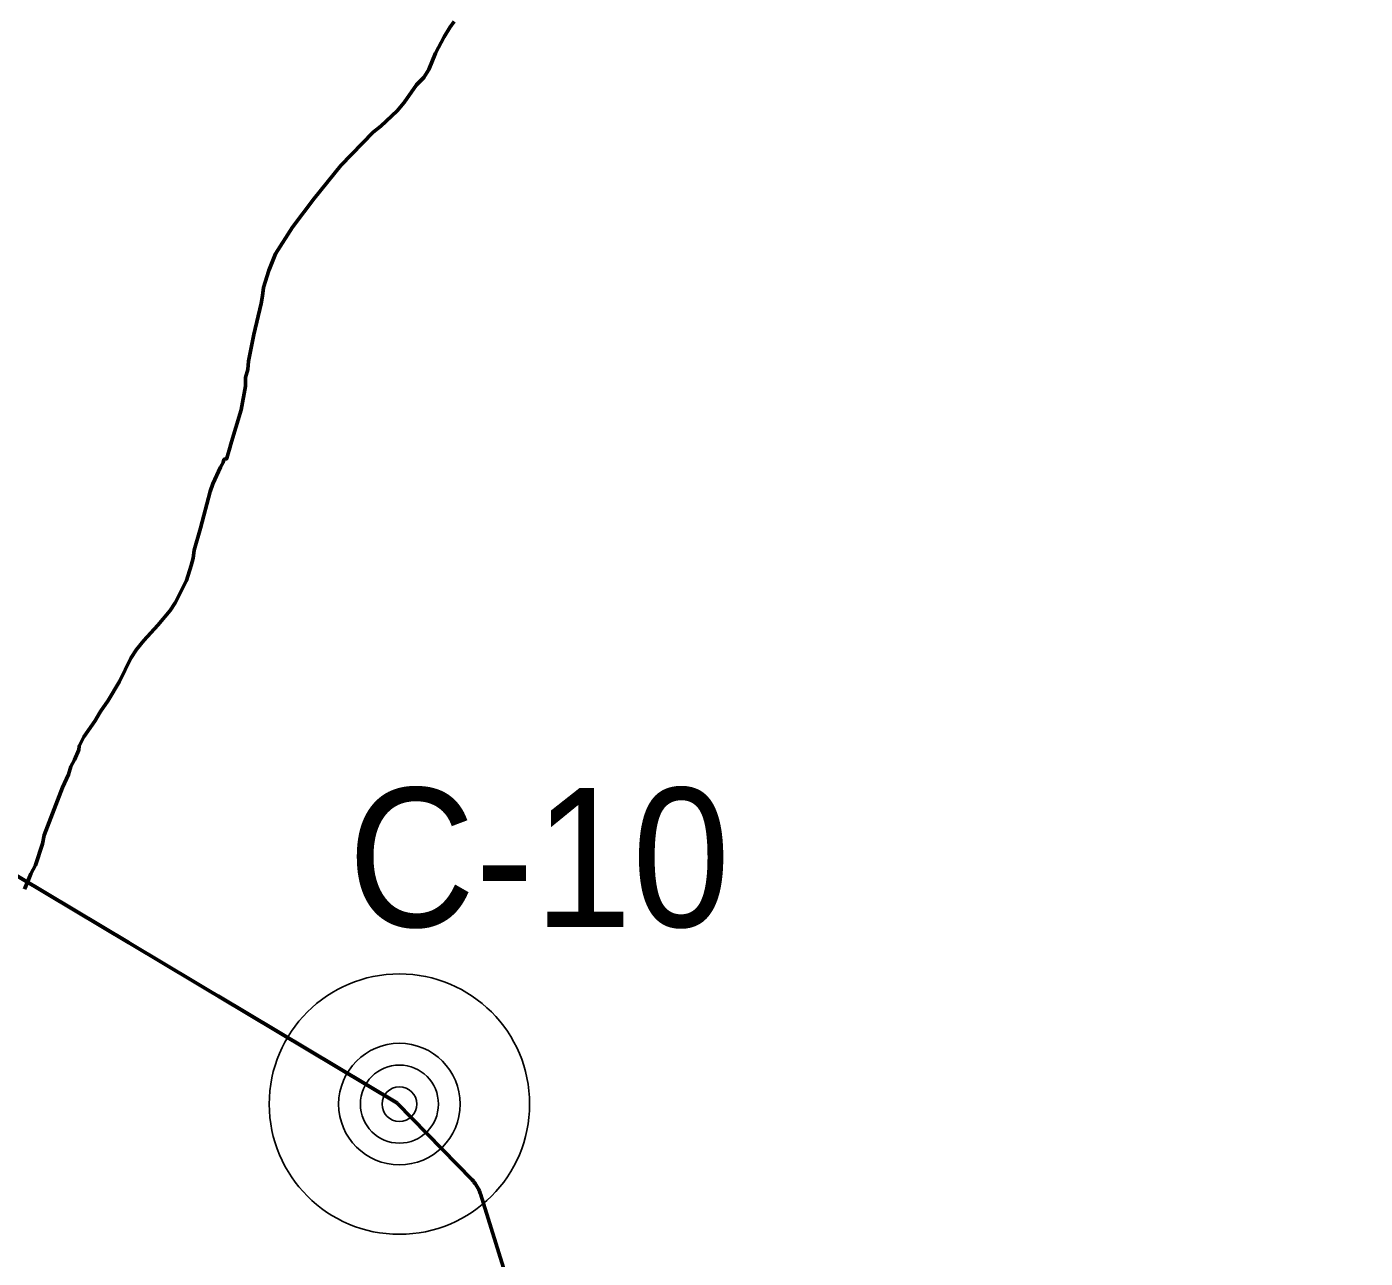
# Model space of a CAD drawing. Extents: x -1643653 to 4543381, y 1624270 to 13878484.
# Drawn here: x 651748 to 655603, y 8964801 to 8968347 of the extents above; entities that cross this region are included whole.
import ezdxf

# ---------------------------------------------------------------- set-up
doc = ezdxf.new("R2010")
doc.units = 0
doc.header["$LTSCALE"] = 200
doc.linetypes.add('MEDIUM_DASHED', pattern=[4.5, 3, -1.5])
for name, color, linetype, lineweight in [('1', 7, 'Continuous', 13), ('15', 7, 'Continuous', 25), ('24', 7, 'Continuous', 25), ('27', 7, 'Continuous', 53), ('60', 7, 'Continuous', 53)]:
    doc.layers.add(name, color=color, linetype=linetype, lineweight=lineweight)

msp = doc.modelspace()

# ---------------------------------------------------------------- linework, layer by layer
at = {"layer": '1', "lineweight": 25}
msp.add_spline([(814781, 9009175.5), (814787.2, 9009173.4), (814796.9, 9009173.4), (814799.4, 9009172.4), (814805.1, 9009174.5), (814805.6, 9009176.5), (814811.7, 9009179.5), (814811.7, 9009179.5), (814801.5, 9009181), (814790.7, 9009181.5), (814784.1, 9009183.1), (814777.4, 9009185.1), (814778.4, 9009175.5)], degree=3, dxfattribs=at)
at = {"layer": '15'}
for radius in [375, 175, 112.5, 50]:
    msp.add_circle((652821.1, 8965245.2), radius, dxfattribs=at)
at = {"layer": '24', "lineweight": 53}
for points in [[(652979.1, 8968362.1), (652966, 8968345), (652949.9, 8968318.3), (652925.3, 8968271.2), (652905.8, 8968224.1), (652891.4, 8968201.3), (652870.7, 8968180.1), (652835.3, 8968129.2), (652814.8, 8968105.2), (652767.5, 8968061.3), (652745.1, 8968043.8), (652652.7, 8967947.3), (652575.9, 8967853), (652512.8, 8967770.6), (652464.1, 8967693.3), (652444.9, 8967645.2), (652429.5, 8967596.4), (652427.1, 8967572.9), (652423, 8967550.1), (652401.8, 8967461), (652386.5, 8967384.3), (652386.5, 8967384.3), (652384.2, 8967360.8), (652378.1, 8967337.2), (652377.6, 8967311.9), (652365.4, 8967244.7), (652334.5, 8967142.4), (652334.2, 8967141.5)], [(652334.2, 8967141.5), (652324.2, 8967104.9), (652322.5, 8967102.9), (652317.1, 8967102.6), (652315.6, 8967101.2), (652313.2, 8967092.4), (652305.8, 8967079.3), (652284.1, 8967031.6), (652276.2, 8967009.5), (652248.5, 8966903.2), (652229.6, 8966839.8), (652226.8, 8966816.7), (652221.7, 8966796.1), (652207.8, 8966753.2), (652174.8, 8966688.9), (652160.4, 8966666.8), (652125.1, 8966623.9), (652084.5, 8966580), (652063.4, 8966553.7), (652047.7, 8966528.9), (652014.7, 8966461.6), (651981.7, 8966407.3), (651960.2, 8966375.4), (651944.1, 8966347.6), (651912.1, 8966302.5), (651898.2, 8966276.2), (651897.4, 8966264.9), (651885.1, 8966236.2), (651874.7, 8966216.8), (651867.7, 8966193.9), (651851, 8966156.5), (651798.1, 8966019.3), (651792.6, 8965994.6), (651772.9, 8965932.8), (651759.8, 8965907.9), (651741.4, 8965863.8)]]:
    msp.add_lwpolyline(points, dxfattribs=at)
at = {"layer": '27'}
msp.add_line((651756.2, 8965880.1), (652814.4, 8965247.9), dxfattribs=at)
msp.add_line((651756.2, 8965880.1), (652814.4, 8965247.9), dxfattribs=at)
for points in [[(652979.1, 8968362.1), (652966, 8968345), (652949.9, 8968318.3), (652925.3, 8968271.2), (652905.8, 8968224.1), (652891.4, 8968201.3), (652870.7, 8968180.1), (652835.3, 8968129.2), (652814.8, 8968105.2), (652767.5, 8968061.3), (652745.1, 8968043.8), (652652.7, 8967947.3), (652575.9, 8967853), (652512.8, 8967770.6), (652464.1, 8967693.3), (652444.9, 8967645.2), (652429.5, 8967596.4), (652427.1, 8967572.9), (652423, 8967550.1), (652401.8, 8967461), (652386.5, 8967384.3), (652386.5, 8967384.3), (652384.2, 8967360.8), (652378.1, 8967337.2), (652377.6, 8967311.9), (652365.4, 8967244.7), (652334.5, 8967142.4), (652334.2, 8967141.5)], [(652334.2, 8967141.5), (652334.5, 8967142.4), (652365.4, 8967244.7), (652377.6, 8967311.9), (652378.1, 8967337.2), (652384.2, 8967360.8), (652386.5, 8967384.3), (652386.5, 8967384.3), (652401.8, 8967461), (652423, 8967550.1), (652427.1, 8967572.9), (652429.5, 8967596.4), (652444.9, 8967645.2), (652464.1, 8967693.3), (652512.8, 8967770.6), (652575.9, 8967853), (652652.7, 8967947.3), (652745.1, 8968043.8), (652767.5, 8968061.3), (652814.8, 8968105.2), (652835.3, 8968129.2), (652870.7, 8968180.1), (652891.4, 8968201.3), (652905.8, 8968224.1), (652925.3, 8968271.2), (652949.9, 8968318.3), (652966, 8968345), (652979.1, 8968362.1)], [(652334.2, 8967141.5), (652324.2, 8967104.9), (652322.5, 8967102.9), (652317.1, 8967102.6), (652315.6, 8967101.2), (652313.2, 8967092.4), (652305.8, 8967079.3), (652284.1, 8967031.6), (652276.2, 8967009.5), (652248.5, 8966903.2), (652229.6, 8966839.8), (652226.8, 8966816.7), (652221.7, 8966796.1), (652207.8, 8966753.2), (652174.8, 8966688.9), (652160.4, 8966666.8), (652125.1, 8966623.9), (652084.5, 8966580), (652063.4, 8966553.7), (652047.7, 8966528.9), (652014.7, 8966461.6), (651981.7, 8966407.3), (651960.2, 8966375.4), (651944.1, 8966347.6), (651912.1, 8966302.5), (651898.2, 8966276.2), (651897.4, 8966264.9), (651885.1, 8966236.2), (651874.7, 8966216.8), (651867.7, 8966193.9), (651851, 8966156.5), (651798.1, 8966019.3), (651792.6, 8965994.6), (651772.9, 8965932.8), (651759.8, 8965907.9), (651748.8, 8965881.5)], [(651748.8, 8965881.5), (651759.8, 8965907.9), (651772.9, 8965932.8), (651792.6, 8965994.6), (651798.1, 8966019.3), (651851, 8966156.5), (651867.7, 8966193.9), (651874.7, 8966216.8), (651885.1, 8966236.2), (651897.4, 8966264.9), (651898.2, 8966276.2), (651912.1, 8966302.5), (651944.1, 8966347.6), (651960.2, 8966375.4), (651981.7, 8966407.3), (652014.7, 8966461.6), (652047.7, 8966528.9), (652063.4, 8966553.7), (652084.5, 8966580), (652125.1, 8966623.9), (652160.4, 8966666.8), (652174.8, 8966688.9), (652207.8, 8966753.2), (652221.7, 8966796.1), (652226.8, 8966816.7), (652229.6, 8966839.8), (652248.5, 8966903.2), (652276.2, 8967009.5), (652284.1, 8967031.6), (652305.8, 8967079.3), (652313.2, 8967092.4), (652315.6, 8967101.2), (652317.1, 8967102.6), (652322.5, 8967102.9), (652324.2, 8967104.9), (652334.2, 8967141.5)], [(651741.4, 8965863.8), (651748.8, 8965881.5)], [(651741.4, 8965863.8), (651748.8, 8965881.5)], [(652814.4, 8965247.9), (653030.3, 8965027.1), (653032.3, 8965025.1), (653034.2, 8965023), (653036, 8965020.8), (653037.8, 8965018.6), (653039.5, 8965016.3), (653041.1, 8965014), (653042.7, 8965011.7), (653044.2, 8965009.3), (653045.6, 8965006.8), (653047, 8965004.4), (653048.3, 8965001.9), (653049.5, 8964999.3), (653050.7, 8964996.7), (653051.8, 8964994.1), (653052.8, 8964991.5), (653053.7, 8964988.8), (653054.3, 8964986.9), (653240.1, 8964391.1)], [(652814.4, 8965247.9), (653030.3, 8965027.1), (653032.3, 8965025.1), (653034.2, 8965023), (653036, 8965020.8), (653037.8, 8965018.6), (653039.5, 8965016.3), (653041.1, 8965014), (653042.7, 8965011.7), (653044.2, 8965009.3), (653045.6, 8965006.8), (653047, 8965004.4), (653048.3, 8965001.9), (653049.5, 8964999.3), (653050.7, 8964996.7), (653051.8, 8964994.1), (653052.8, 8964991.5), (653053.7, 8964988.8), (653054.3, 8964986.9), (653240.1, 8964391.1)]]:
    msp.add_lwpolyline(points, dxfattribs=at)
at = {"layer": '60', "linetype": 'MEDIUM_DASHED', "lineweight": 60}
msp.add_line((652814.4, 8965247.9), (650115.3, 8966860.5), dxfattribs=at)
at = {"layer": '60'}
msp.add_lwpolyline([(652814.4, 8965247.9), (653030.3, 8965027.1), (653032.3, 8965025.1), (653034.2, 8965023), (653036, 8965020.8), (653037.8, 8965018.6), (653039.5, 8965016.3), (653041.1, 8965014), (653042.7, 8965011.7), (653044.2, 8965009.3), (653045.6, 8965006.8), (653047, 8965004.4), (653048.3, 8965001.9), (653049.5, 8964999.3), (653050.7, 8964996.7), (653051.8, 8964994.1), (653052.8, 8964991.5), (653053.7, 8964988.8), (653054.3, 8964986.9), (653240.1, 8964391.1)], dxfattribs=at)

# ---------------------------------------------------------------- texts
at = {"layer": '15', "width": 0.95}
msp.add_text('C-10', height=400, dxfattribs=at).set_placement((652672.6, 8965755.5))

doc.saveas('drawing.dxf')
